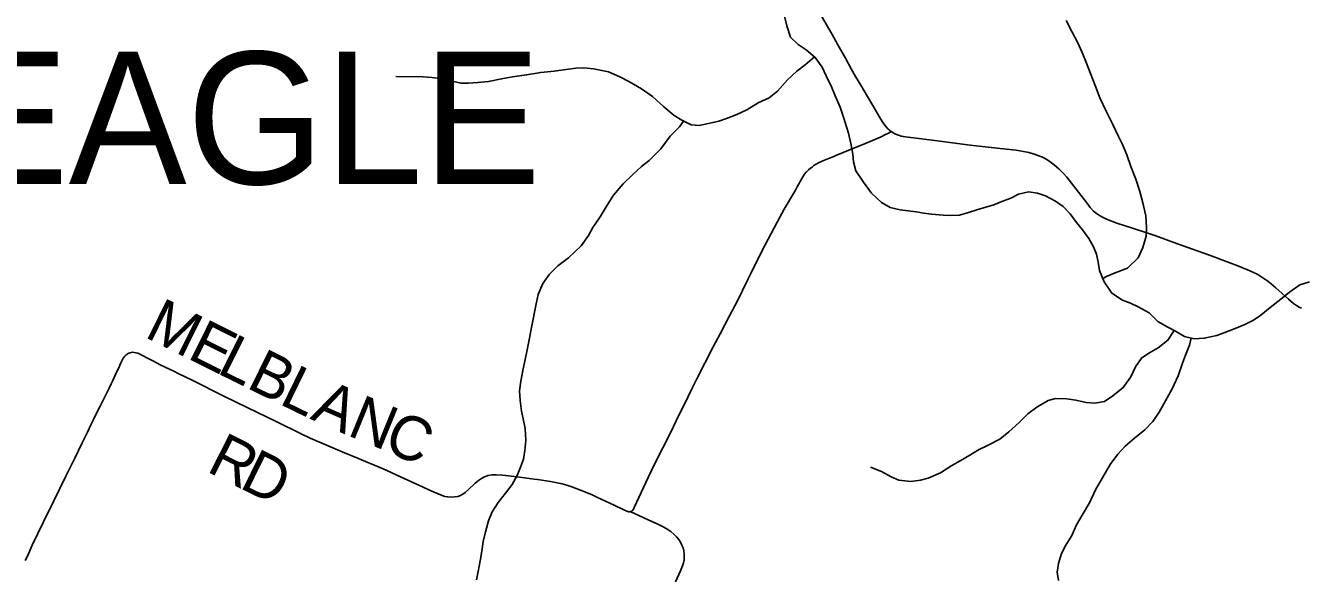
# Model space of a CAD drawing. Extents: x 1451455 to 1749751, y 218250 to 574981.
# Drawn here: x 1622809 to 1631485, y 355382 to 359123 of the extents above; entities that cross this region are included whole.
import ezdxf

# ---------------------------------------------------------------- set-up
doc = ezdxf.new("R2010")
doc.units = 0
for name, color, linetype in [('GM_X_County_Road', 7, 'Continuous'), ('GM_X_Minor_River', 7, 'Continuous'), ('GM_X_Township_Road', 7, 'Continuous'), ('GM_X_Township_Road_Text', 7, 'Continuous'), ('GM_X_Township_Text', 7, 'Continuous')]:
    doc.layers.add(name, color=color, linetype=linetype)

msp = doc.modelspace()

# ---------------------------------------------------------------- linework, layer by layer
at = {"layer": 'GM_X_County_Road'}
for points in [[(1628160.4, 359300.9), (1628238, 359160.5), (1628291.4, 359066.5), (1628333.3, 358992.1), (1628384.9, 358900.8), (1628423.2, 358829.4), (1628453.5, 358776), (1628487.9, 358718.1), (1628585.6, 358551.5), (1628613.8, 358503.3), (1628638.6, 358464.3), (1628660.1, 358434.7), (1628673.1, 358419.8), (1628683.3, 358410.7), (1628694.6, 358401.9)], [(1628694.6, 358401.9), (1628706.3, 358394.3), (1628720, 358386.9), (1628738.5, 358378.9), (1628750.7, 358374.6), (1628764.2, 358370.7), (1628778.1, 358367.7), (1628793.4, 358365.2), (1628992.3, 358340.6), (1629233.1, 358309.7), (1629435.2, 358287.4), (1629545.8, 358274.8), (1629594.1, 358267.3), (1629632.3, 358259), (1629666.6, 358248.9), (1629700.3, 358236.9), (1629724, 358226.5), (1629752.6, 358211.5), (1629777.1, 358195.7), (1629802.9, 358176.1), (1629837.1, 358145.9), (1629865.1, 358118.6), (1629889.2, 358092.2), (1629954, 358010.4), (1630024.8, 357916.2), (1630048.9, 357884.6), (1630070, 357860.1), (1630090.3, 357844.8), (1630111.9, 357830.5), (1630132.3, 357819.1), (1630159.1, 357805.9), (1630229.7, 357778.3), (1630286, 357759.9), (1630336, 357744.6), (1630432.7, 357713.9), (1630494.3, 357691.7), (1630617.7, 357647.8), (1630743.3, 357600.9), (1630859, 357560.1), (1630998.6, 357508.4), (1631051.9, 357488.4), (1631118.1, 357462.2), (1631149.4, 357448.4), (1631188.3, 357428.6), (1631216.3, 357412.1), (1631256.5, 357384.6), (1631279.5, 357366.5), (1631311.9, 357339.1), (1631396.5, 357262.2), (1631431.6, 357232.4), (1631450.7, 357219.3), (1631470.5, 357207.3), (1631485.4, 357200)]]:
    msp.add_lwpolyline(points, dxfattribs=at)
at = {"layer": 'GM_X_Minor_River'}
for points in [[(1628562.4, 357982), (1628507.6, 358056.8), (1628454.8, 358135.5), (1628439.7, 358195.8), (1628434.5, 358247.9), (1628421.5, 358320.1), (1628404.6, 358390.4), (1628370.2, 358498.9), (1628349.2, 358567.3), (1628314.4, 358643.8), (1628289.3, 358706.1), (1628252.5, 358780.7), (1628225.4, 358839.1), (1628178.4, 358905.8), (1628117.2, 358956.6), (1628063.8, 358993.3), (1628010.6, 359044), (1627985.7, 359120.4), (1627966.8, 359194.8)], [(1630134.4, 357402.2), (1630164.7, 357418.7), (1630219, 357442), (1630301.4, 357472.9), (1630374.4, 357544), (1630405.3, 357613.7), (1630428.4, 357689.4), (1630431.3, 357749.4), (1630426.5, 357827.6), (1630405.8, 357917.9), (1630385, 357994.2), (1630358.2, 358078.6), (1630325.5, 358165.1), (1630296.7, 358243.6), (1630267.8, 358314), (1630240.6, 358368.4), (1630199.9, 358455), (1630157.2, 358539.6), (1630114.6, 358632.2), (1630081.8, 358714.7), (1630051.1, 358797.2), (1630024.1, 358867.6), (1629993.2, 358940.1), (1629962.3, 359010.5), (1629925.3, 359077.1), (1629884.5, 359157.7)], [(1628173.7, 358909.6), (1628109.7, 358856.6), (1628053.1, 358813.3), (1627990.3, 358754.1), (1627921.2, 358676.9), (1627866.6, 358631.6), (1627790.2, 358596.6), (1627713.6, 358549.5), (1627645.2, 358518.4), (1627574.8, 358491.3), (1627522.6, 358472), (1627452.4, 358456.9), (1627390.3, 358443.7), (1627334.4, 358448.4), (1627270.9, 358479.3), (1627219.4, 358510), (1627148.4, 358571), (1627071.5, 358640), (1626998.3, 358693), (1626915.1, 358740.1), (1626849.6, 358773), (1626772.2, 358808), (1626670.6, 358829.4), (1626604.8, 358834.2), (1626550.8, 358833), (1626484.7, 358823.8), (1626404.6, 358812.8), (1626312.6, 358804), (1626216.4, 358787.3), (1626120.3, 358774.5), (1626046.2, 358759.5), (1625958, 358742.6), (1625884, 358735.6), (1625821.9, 358730.4), (1625770, 358731), (1625692.3, 358748.1), (1625626.6, 358763), (1625572.7, 358769.7), (1625512.9, 358774.5), (1625327.1, 358776.9)], [(1627283, 358473.4), (1627256.3, 358433.4), (1627193.4, 358370.2), (1627128.2, 358285), (1627049.1, 358204), (1626996.6, 358164.6), (1626937.8, 358109.3), (1626872.9, 358046.1), (1626807.9, 357968.9), (1626764.9, 357901.4), (1626715.8, 357822), (1626666.7, 357748.6), (1626638, 357694.9), (1626587, 357623.5), (1626501.9, 357542.6), (1626429.1, 357487.5), (1626372.4, 357432.2), (1626327.5, 357368.7), (1626294.4, 357293.1), (1626281.5, 357231.2), (1626249.1, 357069.5), (1626233.9, 356985.7), (1626223.1, 356927.8), (1626203.8, 356839.9), (1626193.1, 356788), (1626175.8, 356704.2), (1626168.9, 356638.2), (1626171.9, 356572.2), (1626180.8, 356500), (1626192.1, 356447.8), (1626207.1, 356381.5), (1626209.9, 356299.5), (1626204.9, 356231.5), (1626194, 356173.6), (1626175.3, 356119.8), (1626152.4, 356062), (1626117.5, 356000.4), (1626072.7, 355943), (1626021.9, 355879.6), (1625981, 355816.1), (1625956.1, 355754.4), (1625937, 355678.5), (1625920.1, 355614.7), (1625911.1, 355548.8), (1625900.1, 355482.9), (1625887.1, 355409), (1625876.3, 355353.1)], [(1631540.8, 357378.6), (1631474.6, 357359.5), (1631404, 357310.4), (1631345.3, 357261.1), (1631272.6, 357206), (1631209.8, 357152.8), (1631159.4, 357119.4), (1631099, 357090.2), (1631044.7, 357066.9), (1630994.5, 357047.5), (1630910.1, 357014.6), (1630823.9, 356995.7), (1630755.9, 356992.6), (1630690.2, 357007.5), (1630628.8, 357044.3), (1630577.2, 357071), (1630507.8, 357110), (1630448.8, 357168.8), (1630375.4, 357209.8), (1630321.9, 357234.5), (1630268.2, 357255.2), (1630195, 357302.2), (1630144.1, 357378.9), (1630111.3, 357457.4), (1630102.1, 357513.6), (1630091, 357567.8), (1630071.7, 357618), (1630038.6, 357674.5), (1629995.5, 357733.1), (1629956.3, 357783.7), (1629913.2, 357842.3), (1629863.9, 357893), (1629812.5, 357927.7), (1629745.1, 357964.6), (1629689.4, 357983.3), (1629629.6, 357992.1), (1629561.4, 357975), (1629509.1, 357949.6), (1629446.8, 357926.4), (1629392.5, 357903.1), (1629338.3, 357887.8), (1629278.1, 357868.6), (1629221.9, 357851.3), (1629159.7, 357834.1), (1629101.7, 357830.9), (1629047.8, 357833.6), (1628970, 357840.6), (1628918.1, 357847.3), (1628864.3, 357856), (1628756.6, 357869.4), (1628688.9, 357886.3), (1628629.5, 357919.1), (1628562.4, 357982)], [(1630618.5, 357049.6), (1630575.9, 356983), (1630511.2, 356931.8), (1630446.7, 356894.6), (1630396.3, 356861.2), (1630355.5, 356801.7), (1630324.5, 356734.1), (1630273.5, 356660.7), (1630202.7, 356603.6), (1630146.2, 356566.3), (1630080.1, 356555.1), (1630022.2, 356559.9), (1629950.5, 356574.8), (1629890.7, 356583.6), (1629812.8, 356586.6), (1629762.6, 356573.3), (1629686, 356528.3), (1629625.4, 356481), (1629566.6, 356423.8), (1629495.7, 356358.6), (1629433.1, 356309.4), (1629350.5, 356266.5), (1629288.1, 356237.2), (1629229.6, 356200), (1629163.2, 356162.8), (1629106.7, 356129.5), (1629030.1, 356080.5), (1628947.6, 356045.5), (1628893.5, 356030.2), (1628829.4, 356021.1), (1628747.6, 356030.1), (1628696, 356052.8), (1628628.6, 356089.8), (1628555.1, 356118.7)], [(1630736.1, 356997.1), (1630723.3, 356949), (1630696.3, 356881.3), (1630675.5, 356825.5), (1630646.3, 356739.9), (1630605, 356652.3), (1630559.9, 356570.9), (1630516.8, 356493.4), (1630473.9, 356429.9), (1630419.1, 356372.6), (1630350.3, 356315.4), (1630285.6, 356262.2), (1630236.8, 356206.8), (1630183.8, 356137.5), (1630134.6, 356052), (1630087.5, 355968.6), (1630044.2, 355877.1), (1629992.9, 355791.7), (1629956, 355726.1), (1629923, 355654.5), (1629882.1, 355589), (1629853.2, 355531.3), (1629832.3, 355463.6), (1629823.4, 355405.6), (1629832.6, 355347.5)]]:
    msp.add_lwpolyline(points, dxfattribs=at)
at = {"layer": 'GM_X_Township_Road'}
for points in [[(1626919.4, 355816.7), (1626926.3, 355818.3), (1626932.2, 355821), (1626937.2, 355825), (1626943, 355832.9), (1626948.6, 355844.7), (1627043.5, 356048.6), (1627088.1, 356144.9), (1627195, 356352.2), (1627254.3, 356476.3), (1627288, 356543.8), (1627342.5, 356655.8), (1627374.5, 356720.5), (1627484.1, 356936.8), (1627531.6, 357026.5), (1627596.9, 357147.6), (1627649.9, 357249.5), (1627718.1, 357390.9), (1627742.2, 357441.1), (1627801.9, 357561.7), (1627837.6, 357631.7), (1627919.4, 357784.6), (1627968.4, 357873.1), (1627988.2, 357907), (1628017.5, 357957.4), (1628043.9, 358002.3), (1628056.6, 358024.8), (1628094.9, 358094.6), (1628105.6, 358110.9), (1628118.1, 358126), (1628132.7, 358140.5), (1628146.4, 358152.1), (1628157, 358160.7), (1628170.2, 358170.9), (1628184.5, 358179.9), (1628201.5, 358189.7), (1628231.5, 358203), (1628276.6, 358221.3), (1628300.8, 358230.7), (1628318.7, 358238.3), (1628457.6, 358295.1), (1628509.1, 358315.7), (1628626.2, 358365.8), (1628653.1, 358378.6), (1628676.4, 358391), (1628694.6, 358401.9)], [(1622806.8, 355483.8), (1622821.2, 355513.5), (1622854.7, 355588.6), (1622931.5, 355748.3), (1623001.2, 355889.5), (1623083.2, 356057.6), (1623144.7, 356180.9), (1623194.7, 356284.3), (1623230.1, 356358.2), (1623255.5, 356411.5), (1623272.9, 356446.9), (1623298.7, 356500), (1623316.5, 356535.1), (1623374.7, 356652.7), (1623390.3, 356685.2), (1623392.8, 356691.4), (1623401.8, 356708.8), (1623421.6, 356750.2), (1623447.7, 356806.9), (1623450.2, 356813.1), (1623456.3, 356828.6), (1623465.2, 356846.2), (1623473.1, 356860.4), (1623483.5, 356873.4), (1623493, 356882.3), (1623506.1, 356892.1), (1623511.5, 356895.3), (1623520.7, 356897.9), (1623536.8, 356900.6), (1623559.4, 356897.9), (1623571.9, 356894.4), (1623596, 356884.1), (1623648.3, 356856), (1623680.1, 356839.1), (1623729.7, 356813.6), (1623759.2, 356799.2), (1623821, 356768.9), (1623847.7, 356756.2), (1623947.5, 356707.6), (1624152.6, 356604.4), (1624320.5, 356522.1), (1624512.6, 356429.4), (1624683.1, 356345), (1624745.4, 356315.6), (1624865.7, 356263.3), (1624962.5, 356222.6), (1625072.1, 356178.7), (1625093.3, 356170), (1625241.6, 356107.4), (1625382.5, 356043.1), (1625487.9, 355995.4), (1625572.1, 355955.5), (1625614.2, 355937.1), (1625641.8, 355926.7), (1625660.4, 355920.4), (1625679.7, 355916.7), (1625705.7, 355915.6), (1625725.4, 355916.5), (1625747.9, 355920.2), (1625766.4, 355926.7), (1625783.3, 355936.5), (1625799.2, 355947.9), (1625821.6, 355967.3), (1625867.3, 356009.9), (1625890.1, 356028.6), (1625909.1, 356041.6), (1625929.3, 356052.4), (1625953.9, 356061.4), (1625979.6, 356066.2), (1626009, 356067.3), (1626051.3, 356064.6), (1626151.8, 356053.7), (1626268.5, 356037.9), (1626290.8, 356034.2), (1626378, 356020.9), (1626458.5, 356006.3), (1626489.8, 355997.4), (1626523.9, 355986.1), (1626581.9, 355963.9), (1626657.3, 355932.2), (1626693.1, 355915.5)], [(1626693.1, 355915.5), (1626811.8, 355860.2), (1626876.6, 355828.6), (1626897.8, 355819.8), (1626910.4, 355816.3), (1626916.9, 355816.1), (1626919.4, 355816.7)], [(1627229.4, 355339.1), (1627262.6, 355414.1), (1627276.1, 355447.6), (1627282.9, 355469.5), (1627286.7, 355488.7), (1627288.3, 355508.3), (1627287.4, 355528), (1627284.3, 355550.7), (1627279.6, 355569.8), (1627272.7, 355588.2), (1627262.5, 355608.8), (1627250.2, 355628.2), (1627235.7, 355646), (1627219.4, 355662.2), (1627196.8, 355681.1), (1627172.8, 355698.3), (1627150.1, 355711.3), (1627108.8, 355731.4), (1627042.7, 355760.1), (1627013.2, 355773.7), (1626919.4, 355816.7)]]:
    msp.add_lwpolyline(points, dxfattribs=at)

# ---------------------------------------------------------------- texts
at = {"layer": 'GM_X_Township_Road_Text'}
for s, rotation, p in [('M', 333.61459, (1623608.8, 357007.9)), ('E', 333.61128, (1623900.5, 356863.2)), ('L', 333.6151, (1624101.5, 356763.5)), ('B', 333.62892, (1624302.6, 356663.7)), ('L', 334.0307, (1624525.5, 356553.2)), ('A', 336.07062, (1624737.8, 356450)), ('N', 337.71032, (1624987.7, 356339.3)), ('C', 336.42113, (1625230.4, 356239.8)), ('R', 333.20804, (1624031.6, 356094.6)), ('D', 333.81777, (1624254.6, 355982))]:
    msp.add_text(s, height=300, rotation=rotation, dxfattribs=at).set_placement(p)
at = {"layer": 'GM_X_Township_Text'}
msp.add_text('EAGLE', height=900, rotation=0.00001, dxfattribs=at).set_placement((1622299.7, 358044.1))

doc.saveas('drawing.dxf')
